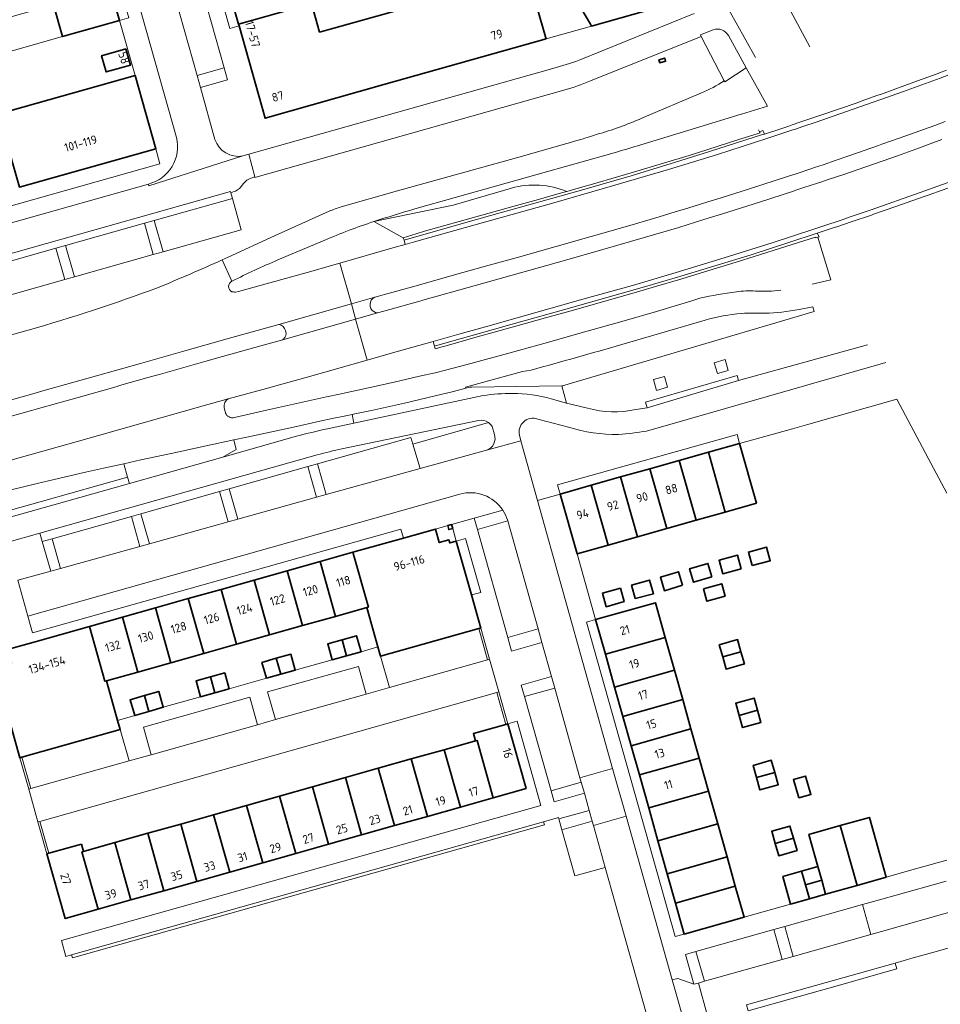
# Model space of a CAD drawing. Extents: x 150256 to 156914, y 461459 to 469481.
# Tile 397 of 656: x 156545 to 156690, y 463292 to 463447. Entities that reach past the tile are written whole.
import ezdxf
from ezdxf.enums import TextEntityAlignment as Align

# ---------------------------------------------------------------- set-up
doc = ezdxf.new("R2010")
doc.units = 0
doc.header["$LTSCALE"] = 0.75
for name, color, linetype, lineweight in [('B-RO-GR-BEPLANTING_CULTUUR_HEESTERS-GV', 251, 'CONTINUOUS', 18), ('B-RO-GR-GROENVOORZIENING-GV', 251, 'CONTINUOUS', 18), ('B-RO-GR-HAAG-GV', 251, 'CONTINUOUS', 13), ('B-RO-IE-TERREINAFSCHEIDING_KUNSTMATIG_HEKWERK-G', 251, 'IE-TERREINAFSCHEIDING-KUNSTMATIG', 18), ('B-RO-IE-TERREINAFSCHEIDING_KUNSTMATIG_MUUR-GV', 251, 'CONTINUOUS', 18), ('B-RO-OG-BEBOUWING-GV', 6, 'CONTINUOUS', 35), ('B-RO-OG-BEBOUWING-T18', 1, 'CONTINUOUS', 18), ('B-RO-OG-TERREIN_CULTUURSCHEIDING-GV', 251, 'CONTINUOUS', 18), ('B-RO-VH-VERHARDING_ASFALT-GV', 251, 'CONTINUOUS', 18), ('B-RO-VH-VERHARDING_BEDRIJFSVLOERPLAAT-GV', 251, 'CONTINUOUS', 18), ('B-RO-VH-VERHARDING_BETON-GV', 251, 'CONTINUOUS', 18), ('B-RO-VH-VERHARDING_BETONSTRAATSTEEN-GV', 251, 'CONTINUOUS', 18), ('B-RO-VH-VERHARDING_TEGEL-GV', 251, 'CONTINUOUS', 18)]:
    doc.layers.add(name, color=color, linetype=linetype, lineweight=lineweight)
doc.styles.add('NLCS-ISO-M200-T18', font='NLCS-ISO.ttf', dxfattribs={"height": 360})
doc.linetypes.add('IE-TERREINAFSCHEIDING-KUNSTMATIG', pattern='A,4,[82,NLCS.SHX,S=0.75,R=90,X=0,Y=0],4,-2', length=10)

msp = doc.modelspace()

# ---------------------------------------------------------------- linework, layer by layer
at = {"layer": 'B-RO-GR-BEPLANTING_CULTUUR_HEESTERS-GV'}
for points in [[(156665.818, 463304.065), (156664.104, 463303.566), (156665.427, 463298.853), (156667.129, 463299.332)], [(156651.458, 463294.929), (156652.224, 463295.137), (156653.18, 463295.406), (156651.811, 463300.12), (156650.144, 463299.651)]]:
    msp.add_lwpolyline(points, close=True, dxfattribs=at)
at = {"layer": 'B-RO-GR-GROENVOORZIENING-GV'}
for points in [[(156577.357, 463439.575), (156573.093, 463438.351), (156573.619, 463436.455), (156577.881, 463437.707)], [(156566.316, 463415.494), (156564.777, 463415.06), (156566.181, 463410.111), (156567.719, 463410.535)], [(156552.226, 463406.172), (156553.764, 463406.604), (156552.348, 463411.557), (156550.804, 463411.119)], [(156656.418, 463393.539), (156654.69, 463393.037), (156655.183, 463391.336), (156656.912, 463391.837)], [(156644.091, 463385.936), (156658.518, 463390.209), (156658.292, 463391.042), (156643.871, 463386.801)], [(156647.321, 463389.16), (156646.827, 463390.87), (156645.085, 463390.367), (156645.579, 463388.657)], [(156561.536, 463377.1), (156562.129, 463374.998), (156562.414, 463373.99), (156577.149, 463378.142), (156579.253, 463379.367), (156578.893, 463380.845), (156574.548, 463379.906), (156569.002, 463378.733), (156564.214, 463377.692)], [(156593.483, 463372.225), (156592.068, 463377.069), (156590.574, 463376.646), (156591.936, 463371.795)], [(156514.279, 463361.456), (156514.57, 463360.499), (156517.27, 463361.26), (156527.89, 463364.269), (156536.8, 463366.773), (156562.414, 463373.99), (156562.129, 463374.998), (156548.717, 463371.207), (156536.477, 463367.744), (156527.617, 463365.231), (156522.02, 463363.645), (156516.998, 463362.222)], [(156577.974, 463367.918), (156579.497, 463368.341), (156578.133, 463373.129), (156576.614, 463372.703)], [(156562.715, 463368.777), (156564.041, 463364.048), (156565.572, 463364.473), (156564.208, 463369.198)], [(156551.551, 463360.58), (156550.204, 463365.258), (156548.653, 463364.826), (156549.991, 463360.146)], [(156626.912, 463351.014), (156622.116, 463349.694), (156622.715, 463347.503), (156627.512, 463348.881)], [(156629.534, 463341.688), (156629.017, 463343.528), (156624.241, 463342.169), (156624.746, 463340.353)], [(156628.941, 463325.467), (156629.412, 463323.741), (156634.203, 463325.098), (156633.711, 463326.835)], [(156635.457, 463320.668), (156634.969, 463322.391), (156630.167, 463321.049), (156630.657, 463319.315)], [(156660.054, 463290.729), (156676.127, 463295.274), (156680.16, 463296.414), (156683.481, 463297.368), (156683.218, 463298.283), (156659.78, 463291.692)]]:
    msp.add_lwpolyline(points, close=True, dxfattribs=at)
for points in [[(156615.492, 463389.036), (156613.557, 463388.504), (156610.655, 463387.814), (156605.793, 463386.673), (156600.634, 463385.524), (156598.005, 463384.957), (156597.559, 463384.865), (156597.849, 463383.507), (156618.256, 463387.852)], [(156628.959, 463387.322), (156631.396, 463386.667), (156630.635, 463389.388), (156616.443, 463389.178)], [(156548.653, 463364.826), (156550.204, 463365.258), (156562.715, 463368.777), (156564.208, 463369.198), (156576.614, 463372.703), (156578.133, 463373.129), (156590.574, 463376.646), (156592.068, 463377.069), (156606.813, 463381.225), (156607.124, 463380.187), (156619.074, 463383.596)], [(156617.494, 463383.91), (156595.946, 463379.435)], [(156592.046, 463378.497), (156548.272, 463366.16), (156548.653, 463364.826)], [(156621.333, 463369.768), (156616.827, 463368.503), (156617.323, 463366.735), (156622.108, 463368.104), (156622.076, 463368.218)]]:
    msp.add_lwpolyline(points, dxfattribs=at)
for points in [[(156616.443, 463389.178, 0.0545619), (156615.492, 463389.036)], [(156618.256, 463387.852, -0.0417943), (156622.85, 463388.186)], [(156622.85, 463388.186, -0.0763057), (156628.959, 463387.322)], [(156619.074, 463383.596, 0.2125645), (156617.494, 463383.91)], [(156595.946, 463379.435, 0.0179), (156592.046, 463378.497)], [(156622.076, 463368.218, 0.0702598), (156621.333, 463369.768)]]:
    msp.add_lwpolyline(points, format="xyb", dxfattribs=at)
at = {"layer": 'B-RO-GR-HAAG-GV'}
for points in [[(156615.492, 463389.036), (156613.557, 463388.504), (156610.655, 463387.814), (156605.793, 463386.673), (156600.634, 463385.524), (156598.005, 463384.957), (156597.559, 463384.865), (156597.849, 463383.507), (156618.256, 463387.852)], [(156628.959, 463387.322), (156631.396, 463386.667), (156630.635, 463389.388), (156616.443, 463389.178)]]:
    msp.add_lwpolyline(points, dxfattribs=at)
for points in [[(156616.443, 463389.178, 0.0545619), (156615.492, 463389.036)], [(156618.256, 463387.852, -0.0417943), (156622.85, 463388.186)], [(156622.85, 463388.186, -0.0763057), (156628.959, 463387.322)]]:
    msp.add_lwpolyline(points, format="xyb", dxfattribs=at)
for points in [[(156561.536, 463377.1), (156562.129, 463374.998), (156562.414, 463373.99), (156577.149, 463378.142), (156579.253, 463379.367), (156578.893, 463380.845), (156574.548, 463379.906), (156569.002, 463378.733), (156564.214, 463377.692)], [(156562.129, 463374.998), (156548.717, 463371.207), (156536.477, 463367.744), (156527.617, 463365.231), (156522.02, 463363.645), (156516.998, 463362.222), (156514.279, 463361.456), (156514.57, 463360.499), (156517.27, 463361.26), (156527.89, 463364.269), (156536.8, 463366.773), (156562.414, 463373.99)], [(156659.78, 463291.692), (156660.054, 463290.729), (156676.127, 463295.274), (156680.16, 463296.414), (156683.481, 463297.368), (156683.218, 463298.283)]]:
    msp.add_lwpolyline(points, close=True, dxfattribs=at)
at = {"layer": 'B-RO-IE-TERREINAFSCHEIDING_KUNSTMATIG_HEKWERK-G'}
msp.add_lwpolyline([(156635.321, 463446.183), (156628.161, 463444.17)], dxfattribs=at)
at = {"layer": 'B-RO-IE-TERREINAFSCHEIDING_KUNSTMATIG_MUUR-GV'}
for points in [[(156605.749, 463412.357), (156615.511, 463415.192), (156620.898, 463416.71), (156629.217, 463419.026), (156634.51, 463420.509), (156637.886, 463421.475), (156641.033, 463422.403), (156648.409, 463424.646), (156653.943, 463426.376), (156662.323, 463429.038), (156662.625, 463429.137), (156662.378, 463429.679), (156661.835, 463429.492), (156661.929, 463429.314), (156661.603, 463429.209), (156658.73, 463428.304), (156656.967, 463427.749), (156655.144, 463427.167), (156650.738, 463425.768), (156646.712, 463424.55), (156641.954, 463423.121), (156639.436, 463422.374), (156635.473, 463421.212), (156633.973, 463420.784), (156632.674, 463420.419), (156631.451, 463420.076), (156630.809, 463419.896), (156628.762, 463419.321), (156626.938, 463418.827), (156624.658, 463418.185), (156622.93, 463417.698), (156620.878, 463417.129), (156617.05, 463416.052), (156614.451, 463415.327), (156612.167, 463414.683), (156608.981, 463413.783), (156607.651, 463413.405), (156605.629, 463412.772)], [(156670.959, 463413.484), (156666.456, 463412.009), (156660.515, 463410.062), (156649.955, 463406.834), (156647.133, 463405.992), (156644.031, 463405.123), (156630.893, 463401.371), (156622.804, 463399.112), (156617.257, 463397.544), (156613.278, 463396.419), (156610.556, 463395.652), (156610.672, 463395.234), (156611.179, 463395.366), (156611.78, 463395.537), (156612.377, 463395.707), (156617.299, 463397.101), (156619.977, 463397.859), (156623.778, 463398.92), (156628.082, 463400.121), (156631.565, 463401.093), (156642.041, 463404.066), (156645.444, 463405.054), (156649.07, 463406.133), (156652.329, 463407.112), (156655.207, 463407.997), (156657.455, 463408.689), (156661.853, 463410.079), (156665.174, 463411.129), (156670.666, 463412.864), (156670.739, 463412.751), (156671.021, 463412.84), (156671.245, 463412.933)], [(156617.546, 463351.078), (156618.937, 463346.144), (156619.245, 463346.231), (156617.854, 463351.164)], [(156620.71, 463341.076), (156620.402, 463340.989), (156621.823, 463335.955), (156622.131, 463336.041)], [(156546.836, 463325.82), (156545.442, 463330.764), (156545.134, 463330.677), (156546.528, 463325.733)], [(156547.982, 463320.561), (156549.403, 463315.524), (156549.711, 463315.61), (156548.29, 463320.648)]]:
    msp.add_lwpolyline(points, close=True, dxfattribs=at)
at = {"layer": 'B-RO-OG-BEBOUWING-GV'}
for points in [[(156579.711, 463446.2), (156583.827, 463431.638), (156602.576, 463436.946), (156628.161, 463444.17), (156628.07, 463444.487), (156625.33, 463454.039), (156625.239, 463454.356), (156625.209, 463454.46), (156610.52, 463450.319), (156592.408, 463445.224), (156591.135, 463449.727), (156591.029, 463450.101), (156588.521, 463449.38), (156588.623, 463449.017), (156579.632, 463446.478)], [(156587.162, 463454.218), (156578.164, 463451.675), (156579.632, 463446.478), (156588.623, 463449.017), (156588.521, 463449.38), (156587.434, 463453.251)], [(156550.396, 463449.674), (156550.44, 463449.52), (156551.853, 463444.516), (156560.855, 463447.059), (156559.398, 463452.217)], [(156561.839, 463442.562), (156558.032, 463441.492), (156558.752, 463438.931), (156562.559, 463440.002)], [(156645.953, 463440.865), (156646.086, 463440.376), (156647.022, 463440.63), (156646.888, 463441.119)], [(156541.804, 463432.319), (156542.306, 463430.54), (156542.62, 463429.424), (156545.064, 463420.76), (156566.556, 463426.822), (156563.295, 463438.381)], [(156656.438, 463369.477), (156661.354, 463370.862), (156658.695, 463380.297), (156653.779, 463378.911)], [(156656.438, 463369.477), (156653.779, 463378.911), (156649.159, 463377.609), (156651.818, 463368.174)], [(156649.159, 463377.609), (156644.539, 463376.306), (156647.198, 463366.872), (156651.818, 463368.174)], [(156639.919, 463375.004), (156642.578, 463365.57), (156647.198, 463366.872), (156644.539, 463376.306)], [(156630.383, 463372.316), (156633.042, 463362.882), (156637.958, 463364.267), (156635.299, 463373.702)], [(156642.578, 463365.57), (156639.919, 463375.004), (156635.299, 463373.702), (156637.958, 463364.267)], [(156613.25, 463367.498), (156612.63, 463367.323), (156612.803, 463366.707), (156613.424, 463366.882)], [(156597.692, 463363.121), (156600.126, 463354.47), (156599.882, 463354.402), (156601.627, 463348.186), (156602.037, 463346.724), (156617.546, 463351.078), (156617.854, 463351.164), (156616.382, 463356.386), (156613.987, 463364.885), (156612.957, 463364.595), (156612.82, 463365.081), (156611.309, 463364.655), (156610.709, 463366.782), (156605.644, 463365.358)], [(156597.692, 463363.121), (156592.494, 463361.659), (156594.928, 463353.006), (156599.882, 463354.402), (156600.126, 463354.47)], [(156658.942, 463360.514), (156658.358, 463362.666), (156655.452, 463361.876), (156656.036, 463359.724)], [(156660.677, 463361.009), (156663.543, 463361.786), (156662.96, 463363.939), (156660.093, 463363.162)], [(156587.295, 463360.196), (156589.73, 463351.542), (156594.928, 463353.006), (156592.494, 463361.659)], [(156654.319, 463359.232), (156653.698, 463361.373), (156650.803, 463360.533), (156651.425, 463358.392)], [(156589.73, 463351.542), (156587.295, 463360.196), (156582.097, 463358.734), (156584.532, 463350.078)], [(156649.711, 463357.908), (156649.076, 463360.045), (156646.192, 463359.189), (156646.827, 463357.051)], [(156584.532, 463350.078), (156582.097, 463358.734), (156576.899, 463357.272), (156579.335, 463348.614)], [(156642.235, 463355.804), (156645.085, 463356.578), (156644.501, 463358.73), (156641.651, 463357.956)], [(156652.976, 463357.335), (156653.518, 463355.402), (156656.414, 463356.213), (156655.873, 463358.146)], [(156576.899, 463357.272), (156571.701, 463355.809), (156574.137, 463347.15), (156579.335, 463348.614)], [(156639.897, 463357.479), (156637.058, 463356.677), (156637.664, 463354.531), (156640.503, 463355.333)], [(156571.701, 463355.809), (156566.503, 463354.347), (156568.939, 463345.686), (156574.137, 463347.15)], [(156635.972, 463352.511), (156637.515, 463347.032), (156646.947, 463349.689), (156645.403, 463355.168)], [(156566.503, 463354.347), (156561.304, 463352.884), (156563.741, 463344.222), (156568.939, 463345.686)], [(156558.787, 463342.827), (156563.741, 463344.222), (156561.304, 463352.884), (156556.106, 463351.422), (156558.544, 463342.758)], [(156558.787, 463342.827), (156558.544, 463342.758), (156556.106, 463351.422), (156547.524, 463349.008), (156543.151, 463347.777), (156543.783, 463345.58), (156542.199, 463345.139), (156542.223, 463345.053), (156541.165, 463344.754), (156544.5, 463332.925), (156545.134, 463330.677), (156545.442, 463330.764), (156560.957, 463335.15), (156560.557, 463336.566)], [(156596.687, 463346.792), (156595.977, 463349.308), (156593.709, 463348.668), (156594.419, 463346.151)], [(156595.977, 463349.308), (156596.687, 463346.792), (156598.955, 463347.432), (156598.245, 463349.948)], [(156648.411, 463344.491), (156646.947, 463349.689), (156637.515, 463347.032), (156638.979, 463341.834)], [(156658.916, 463347.412), (156658.378, 463349.331), (156655.489, 463348.521), (156656.027, 463346.602)], [(156656.027, 463346.602), (156656.565, 463344.684), (156659.453, 463345.493), (156658.916, 463347.412)], [(156584.021, 463343.231), (156586.295, 463343.866), (156585.592, 463346.385), (156583.318, 463345.75)], [(156586.295, 463343.866), (156588.57, 463344.502), (156587.866, 463347.02), (156585.592, 463346.385)], [(156578.17, 463341.573), (156577.461, 463344.09), (156575.192, 463343.45), (156575.901, 463340.933)], [(156648.411, 463344.491), (156638.979, 463341.834), (156640.281, 463337.214), (156649.713, 463339.871)], [(156573.632, 463340.294), (156575.901, 463340.933), (156575.192, 463343.45), (156572.923, 463342.811)], [(156565.5, 463337.998), (156567.756, 463338.651), (156567.029, 463341.163), (156564.772, 463340.509)], [(156564.772, 463340.509), (156562.516, 463339.856), (156563.244, 463337.344), (156565.5, 463337.998)], [(156640.281, 463337.214), (156641.582, 463332.594), (156651.014, 463335.251), (156649.713, 463339.871)], [(156658.623, 463337.369), (156661.513, 463338.177), (156660.974, 463340.106), (156658.085, 463339.298)], [(156658.623, 463337.369), (156659.162, 463335.441), (156662.052, 463336.248), (156661.513, 463338.177)], [(156621.823, 463335.955), (156616.698, 463334.509), (156617.023, 463333.357), (156617.275, 463333.428), (156619.829, 463324.373), (156625.011, 463325.834), (156622.131, 463336.041)], [(156641.582, 463332.594), (156642.884, 463327.974), (156652.316, 463330.631), (156651.014, 463335.251)], [(156614.632, 463322.906), (156619.829, 463324.373), (156617.275, 463333.428), (156617.023, 463333.357), (156612.078, 463331.962)], [(156609.435, 463321.44), (156614.632, 463322.906), (156612.078, 463331.962), (156606.88, 463330.496)], [(156601.683, 463329.03), (156604.238, 463319.974), (156609.435, 463321.44), (156606.88, 463330.496)], [(156642.884, 463327.974), (156644.348, 463322.776), (156653.78, 463325.433), (156652.316, 463330.631)], [(156664.248, 463328.364), (156663.702, 463330.3), (156660.815, 463329.486), (156661.36, 463327.55)], [(156604.238, 463319.974), (156601.683, 463329.03), (156596.486, 463327.563), (156599.041, 463318.508)], [(156593.844, 463317.042), (156599.041, 463318.508), (156596.486, 463327.563), (156591.289, 463326.097)], [(156664.248, 463328.364), (156661.36, 463327.55), (156661.906, 463325.614), (156664.793, 463326.428)], [(156668.021, 463324.353), (156669.946, 463324.904), (156669.118, 463327.792), (156667.194, 463327.24)], [(156591.289, 463326.097), (156586.092, 463324.631), (156588.647, 463315.575), (156593.844, 463317.042)], [(156645.813, 463317.578), (156655.244, 463320.235), (156653.78, 463325.433), (156644.348, 463322.776)], [(156586.092, 463324.631), (156580.895, 463323.165), (156583.45, 463314.109), (156588.647, 463315.575)], [(156580.895, 463323.165), (156575.698, 463321.699), (156578.253, 463312.643), (156583.45, 463314.109)], [(156578.253, 463312.643), (156575.698, 463321.699), (156570.501, 463320.232), (156573.055, 463311.177)], [(156681.842, 463311.842), (156679.188, 463321.274), (156674.567, 463319.975), (156677.221, 463310.542)], [(156570.501, 463320.232), (156565.304, 463318.766), (156567.858, 463309.711), (156573.055, 463311.177)], [(156647.277, 463312.381), (156656.709, 463315.038), (156655.244, 463320.235), (156645.813, 463317.578)], [(156667.204, 463317.991), (156666.647, 463319.913), (156663.765, 463319.077), (156664.323, 463317.155)], [(156671.038, 463313.507), (156671.646, 463311.344), (156672.265, 463309.147), (156677.221, 463310.542), (156674.567, 463319.975), (156669.61, 463318.58)], [(156567.858, 463309.711), (156565.304, 463318.766), (156560.107, 463317.3), (156562.661, 463308.244)], [(156664.323, 463317.155), (156664.881, 463315.233), (156667.762, 463316.069), (156667.204, 463317.991)], [(156554.858, 463317.062), (156549.711, 463315.61), (156549.403, 463315.524), (156552.283, 463305.316), (156557.464, 463306.778), (156554.909, 463315.834), (156555.183, 463315.911)], [(156560.107, 463317.3), (156555.183, 463315.911), (156554.909, 463315.834), (156557.464, 463306.778), (156562.661, 463308.244)], [(156656.709, 463315.038), (156647.277, 463312.381), (156648.578, 463307.76), (156658.01, 463310.418)], [(156671.646, 463311.344), (156671.038, 463313.507), (156668.472, 463312.785), (156669.086, 463310.623)], [(156666.751, 463307.592), (156669.709, 463308.426), (156669.086, 463310.623), (156668.472, 463312.785), (156665.525, 463311.956)], [(156671.646, 463311.344), (156669.086, 463310.623), (156669.709, 463308.426), (156672.265, 463309.147)], [(156648.578, 463307.76), (156649.959, 463302.859), (156659.391, 463305.516), (156658.01, 463310.418)]]:
    msp.add_lwpolyline(points, close=True, dxfattribs=at)
msp.add_lwpolyline([(156631.802, 463452.233), (156635.15, 463446.477), (156635.321, 463446.183), (156646.3, 463449.276)], dxfattribs=at)
at = {"layer": 'B-RO-OG-TERREIN_CULTUURSCHEIDING-GV'}
for points in [[(156656.258, 463437.52), (156652.626, 463444.504), (156635.172, 463437.515)], [(156630.979, 463436.038), (156582.199, 463422.296), (156582.178, 463422.378), (156581.598, 463422.194)], [(156643.267, 463431.624), (156652.689, 463435.64)], [(156659.008, 463432.29), (156658.924, 463432.264), (156651.76, 463430.067), (156643.132, 463427.44)], [(156631.451, 463420.076), (156632.674, 463420.419), (156633.973, 463420.784), (156635.473, 463421.212), (156639.436, 463422.374), (156641.954, 463423.121), (156646.712, 463424.55), (156650.738, 463425.768), (156655.144, 463427.167), (156656.967, 463427.749), (156658.73, 463428.304), (156661.603, 463429.209), (156661.929, 463429.314), (156661.835, 463429.492), (156661.682, 463429.782)], [(156595.808, 463417.624), (156604.707, 463420.145), (156623.5, 463425.396), (156631.423, 463427.65)], [(156639.278, 463426.284), (156607.451, 463417.303)], [(156580.439, 463421.327), (156580.023, 463420.85)], [(156600.96, 463415.309), (156613.48, 463417.888), (156622.701, 463420.592)], [(156622.701, 463420.592), (156613.48, 463417.888), (156600.96, 463415.309), (156605.629, 463412.772)], [(156578.761, 463419.996), (156578.404, 463419.87), (156578.664, 463418.954), (156580.065, 463414.018), (156567.719, 463410.535), (156566.181, 463410.111), (156553.764, 463406.604), (156552.226, 463406.172), (156539.75, 463402.656)], [(156605.629, 463412.772), (156607.651, 463413.405), (156608.981, 463413.783), (156612.167, 463414.683), (156614.451, 463415.327), (156617.05, 463416.052), (156620.878, 463417.129), (156622.93, 463417.698), (156624.658, 463418.185), (156626.938, 463418.827), (156628.762, 463419.321), (156630.809, 463419.896), (156631.451, 463420.076)], [(156577.071, 463409.266), (156577.993, 463409.681), (156585.285, 463413.064), (156593.908, 463416.953)], [(156670.158, 463405.413), (156673.116, 463406.117), (156671.127, 463412.501), (156671.021, 463412.84), (156670.739, 463412.751), (156670.666, 463412.864), (156665.174, 463411.129), (156661.853, 463410.079), (156657.455, 463408.689), (156655.207, 463407.997), (156652.329, 463407.112), (156649.07, 463406.133), (156645.444, 463405.054), (156642.041, 463404.066), (156631.565, 463401.093), (156628.082, 463400.121), (156623.778, 463398.92), (156619.977, 463397.859), (156617.299, 463397.101), (156612.377, 463395.707), (156611.78, 463395.537), (156611.179, 463395.366), (156610.672, 463395.234), (156610.556, 463395.652), (156610.349, 463396.393), (156603.947, 463394.588), (156599.944, 463393.453), (156590.095, 463390.659), (156586.068, 463389.529), (156583.446, 463388.832), (156578.011, 463387.336)], [(156578.976, 463384.39), (156584.024, 463385.537), (156588.774, 463386.587), (156593.5, 463387.631), (156595.574, 463388.089), (156600.139, 463389.1), (156604.171, 463389.993), (156608.183, 463390.892), (156610.675, 463391.467), (156612.28, 463391.866), (156616.275, 463392.92), (156622.283, 463394.555), (156628.368, 463396.243), (156633.318, 463397.626), (156640.5, 463399.672), (156645.593, 463401.15), (156648.918, 463402.139), (156651.15, 463402.815), (156652.439, 463403.206)], [(156585.967, 463399.093), (156578.19, 463396.911), (156570.792, 463394.8), (156564.148, 463392.93), (156553.288, 463389.872), (156549.139, 463388.693), (156547.548, 463388.242), (156536.475, 463385.109), (156530.217, 463383.342), (156517.483, 463379.752), (156515.079, 463379.074), (156500.071, 463374.857), (156496.51, 463373.852), (156485.019, 463370.609), (156469.942, 463366.376), (156458.432, 463363.151), (156453.598, 463361.799), (156447.968, 463360.22), (156443.542, 463358.982), (156441.51, 463358.413), (156434.952, 463356.581), (156383.549, 463342.201)], [(156528.892, 463393.277), (156546.46, 463398.19)], [(156587.144, 463397.67), (156587.052, 463398.103)], [(156541.495, 463383.967), (156549.032, 463386.101), (156554.309, 463387.575), (156560.453, 463389.308), (156560.872, 463389.426), (156565.535, 463390.749), (156567.314, 463391.253), (156574.336, 463393.238), (156577.109, 463394.012), (156584.108, 463395.964), (156586.407, 463396.602)], [(156577.356, 463385.947), (156577.571, 463385.095)]]:
    msp.add_lwpolyline(points, dxfattribs=at)
for points in [[(156645.953, 463440.865), (156646.888, 463441.119), (156647.022, 463440.63), (156646.086, 463440.376)], [(156562.129, 463374.998), (156561.536, 463377.1), (156558.316, 463376.388), (156555.489, 463375.751), (156550.551, 463374.613), (156547.851, 463373.981), (156542.032, 463372.563), (156537.498, 463371.436), (156529.723, 463369.462), (156524.43, 463368.1), (156519.091, 463366.696), (156514.054, 463365.329), (156513.174, 463365.083), (156514.279, 463361.456), (156516.998, 463362.222), (156522.02, 463363.645), (156527.617, 463365.231), (156536.477, 463367.744), (156548.717, 463371.207)]]:
    msp.add_lwpolyline(points, close=True, dxfattribs=at)
for points in [[(156635.172, 463437.515, -0.0231959), (156630.979, 463436.038)], [(156652.689, 463435.64, 0.0424657), (156656.258, 463437.52)], [(156639.727, 463430.22, 0.0164807), (156643.267, 463431.624)], [(156636.219, 463429.088, 0.0159576), (156639.727, 463430.22)], [(156631.423, 463427.65, 0.0108658), (156636.219, 463429.088)], [(156643.132, 463427.44, -0.0036184), (156639.278, 463426.284)], [(156581.598, 463422.194, 0.1222873), (156580.439, 463421.327)], [(156580.023, 463420.85, -0.16745), (156578.761, 463419.996)], [(156622.701, 463420.592, -0.1648065), (156631.451, 463420.076)], [(156631.451, 463420.076, 0.1648065), (156622.701, 463420.592)], [(156593.908, 463416.953, -0.0164897), (156595.808, 463417.624)], [(156607.451, 463417.303, 0.0104808), (156600.96, 463415.309)], [(156566.856, 463404.875, 0.0075344), (156577.071, 463409.266)], [(156546.46, 463398.19, 0.0191682), (156566.856, 463404.875)], [(156652.439, 463403.206, -0.0291219), (156658.214, 463404.236)], [(156658.214, 463404.236, -0.0526146), (156661.198, 463404.349)], [(156661.198, 463404.349, 0.0487125), (156665.222, 463404.503)], [(156587.052, 463398.103, 0.3079462), (156585.967, 463399.093)], [(156586.407, 463396.602, 0.341814), (156587.144, 463397.67)], [(156578.011, 463387.336, 0.3276958), (156577.356, 463385.947)], [(156577.571, 463385.095, 0.3792315), (156578.976, 463384.39)]]:
    msp.add_lwpolyline(points, format="xyb", dxfattribs=at)
at = {"layer": 'B-RO-VH-VERHARDING_ASFALT-GV'}
for points in [[(156661.192, 463441.206), (156658.159, 463446.669), (156656.367, 463449.86), (156624.126, 463510.691)], [(156669.763, 463442.916), (156666.319, 463449.346), (156664.647, 463452.466), (156663.566, 463454.505), (156650.893, 463478.174), (156647.841, 463476.539), (156648.187, 463475.891), (156659.073, 463455.483), (156659.933, 463453.871)], [(156651.522, 463448.138), (156633.389, 463440.782)], [(156635.172, 463437.515), (156652.626, 463444.504), (156652.516, 463444.782), (156654.542, 463445.586)], [(156629.199, 463439.475), (156581.237, 463425.935), (156582.178, 463422.378), (156582.199, 463422.296), (156630.979, 463436.038)], [(156691.34, 463439.193), (156690.253, 463438.787), (156690.015, 463438.698), (156686.784, 463437.516), (156684.776, 463436.782), (156680.911, 463435.397), (156680.522, 463435.257), (156677.893, 463434.315), (156677.221, 463434.074), (156671.515, 463432.12), (156668.024, 463430.929), (156666.978, 463430.573), (156666.471, 463430.4), (156665.03, 463429.927), (156662.625, 463429.137), (156662.323, 463429.038), (156653.943, 463426.376), (156648.409, 463424.646), (156641.033, 463422.403), (156637.886, 463421.475), (156634.51, 463420.509), (156629.217, 463419.026), (156620.898, 463416.71), (156615.511, 463415.192), (156605.749, 463412.357), (156605.938, 463411.691), (156607.382, 463412.098), (156612.445, 463413.526), (156618.095, 463415.112), (156629.005, 463418.167), (156637.385, 463420.571), (156647.47, 463423.544), (156655.212, 463425.923), (156662.995, 463428.45), (156667.086, 463429.778), (156667.349, 463429.866), (156668.647, 463430.3), (156670.796, 463431.019), (156674.521, 463432.301), (156680.822, 463434.512), (156684.537, 463435.826), (156690.339, 463437.975), (156691.721, 463438.487)], [(156643.132, 463427.44), (156651.76, 463430.067), (156658.924, 463432.264), (156659.008, 463432.29), (156663.102, 463433.553), (156659.751, 463439.583), (156656.368, 463437.353), (156656.258, 463437.52)], [(156691.721, 463438.487), (156690.339, 463437.975), (156684.537, 463435.826), (156680.822, 463434.512), (156674.521, 463432.301), (156670.796, 463431.019), (156668.647, 463430.3), (156667.349, 463429.866), (156667.086, 463429.778), (156662.995, 463428.45), (156655.212, 463425.923), (156647.47, 463423.544), (156637.385, 463420.571), (156629.005, 463418.167), (156618.095, 463415.112), (156612.445, 463413.526), (156607.382, 463412.098), (156605.938, 463411.691), (156603.958, 463411.148), (156595.622, 463408.755), (156597.432, 463402.342), (156597.436, 463402.329), (156601.157, 463403.379)], [(156652.689, 463435.64), (156643.267, 463431.624)], [(156601.157, 463403.379), (156603.813, 463404.11), (156608.034, 463405.299), (156611.489, 463406.273), (156615.011, 463407.257), (156619.192, 463408.426), (156623.791, 463409.717), (156635.252, 463412.955), (156641.397, 463414.713), (156646.023, 463416.086), (156648.507, 463416.832), (156650.526, 463417.443), (156653.674, 463418.412), (156655.802, 463419.075), (156660.232, 463420.476), (156666.238, 463422.418), (156667.778, 463422.916), (156669.953, 463423.643), (156670.516, 463423.834), (156671.887, 463424.299), (156673.91, 463424.992), (156676.081, 463425.735), (156678.346, 463426.523), (156680.618, 463427.325), (156681.151, 463427.513), (156685.106, 463428.918), (156685.503, 463429.059), (156689.481, 463430.498), (156691.144, 463431.111)], [(156601.582, 463400.929), (156602.562, 463401.18), (156608.583, 463402.877), (156608.726, 463402.917), (156614.529, 463404.553), (156625.414, 463407.611), (156630.119, 463408.933), (156634.753, 463410.251), (156643.828, 463412.831), (156649.091, 463414.402), (156653.065, 463415.624), (156655.979, 463416.54), (156661.859, 463418.404), (156667.177, 463420.13), (156667.406, 463420.206), (156668.966, 463420.726), (156671.681, 463421.616), (156672.651, 463421.934), (156675.147, 463422.77), (156677.257, 463423.476), (156681.326, 463424.91), (156683.592, 463425.708), (156685.942, 463426.559), (156686.489, 463426.757), (156690.617, 463428.252)], [(156690.617, 463428.252), (156686.489, 463426.757), (156685.942, 463426.559), (156683.592, 463425.708), (156681.326, 463424.91), (156677.257, 463423.476), (156675.147, 463422.77), (156672.651, 463421.934), (156671.681, 463421.616), (156668.966, 463420.726), (156667.406, 463420.206), (156667.177, 463420.13), (156661.859, 463418.404), (156655.979, 463416.54), (156653.065, 463415.624), (156649.091, 463414.402), (156643.828, 463412.831), (156634.753, 463410.251), (156630.119, 463408.933), (156625.414, 463407.611), (156614.529, 463404.553), (156608.726, 463402.917), (156608.583, 463402.877), (156602.562, 463401.18), (156601.582, 463400.929)], [(156631.423, 463427.65), (156623.5, 463425.396), (156604.707, 463420.145), (156595.808, 463417.624)], [(156581.598, 463422.194), (156582.178, 463422.378), (156581.237, 463425.935), (156580.334, 463425.68), (156565.498, 463420.936), (156565.4, 463421.244), (156538.322, 463413.617), (156539.603, 463409.133), (156578.35, 463420.061), (156578.404, 463419.87), (156578.761, 463419.996)], [(156607.451, 463417.303), (156639.278, 463426.284)], [(156670.516, 463423.834), (156669.953, 463423.643), (156667.778, 463422.916), (156666.238, 463422.418), (156660.232, 463420.476), (156655.802, 463419.075), (156653.674, 463418.412), (156650.526, 463417.443), (156648.507, 463416.832), (156646.023, 463416.086), (156641.397, 463414.713), (156635.252, 463412.955), (156623.791, 463409.717), (156619.192, 463408.426), (156615.011, 463407.257), (156611.489, 463406.273), (156608.034, 463405.299), (156603.813, 463404.11), (156601.157, 463403.379)], [(156601.582, 463400.929), (156598.111, 463399.939), (156599.944, 463393.453), (156603.947, 463394.588), (156610.349, 463396.393), (156614.378, 463397.529), (156618.594, 463398.718), (156633.972, 463403.049), (156641.773, 463405.253), (156648.682, 463407.257), (156656.252, 463409.579), (156663.838, 463411.972), (156670.591, 463414.18), (156671.838, 463414.588), (156674.868, 463415.615), (156676.168, 463416.056), (156679.46, 463417.178), (156687.199, 463419.887), (156695.529, 463422.92)], [(156695.529, 463422.92), (156687.199, 463419.887), (156679.46, 463417.178), (156676.168, 463416.056), (156674.868, 463415.615), (156671.838, 463414.588), (156670.591, 463414.18), (156663.838, 463411.972), (156656.252, 463409.579), (156648.682, 463407.257), (156641.773, 463405.253), (156633.972, 463403.049), (156618.594, 463398.718), (156614.378, 463397.529), (156610.349, 463396.393), (156610.556, 463395.652), (156613.278, 463396.419), (156617.257, 463397.544), (156622.804, 463399.112), (156630.893, 463401.371), (156644.031, 463405.123), (156647.133, 463405.992), (156649.955, 463406.834), (156660.515, 463410.062), (156666.456, 463412.009), (156670.959, 463413.484), (156673.316, 463414.256), (156674.201, 463414.546), (156675.248, 463414.902), (156676.285, 463415.255), (156679.486, 463416.343), (156679.839, 463416.466), (156683.34, 463417.689), (156685.861, 463418.569), (156687.987, 463419.312), (156688.61, 463419.538), (156694.76, 463421.765)], [(156580.023, 463420.85), (156580.439, 463421.327)], [(156593.908, 463416.953), (156585.285, 463413.064), (156577.993, 463409.681), (156577.071, 463409.266), (156578.559, 463405.905)], [(156605.749, 463412.357), (156605.629, 463412.772), (156600.96, 463415.309)], [(156579.149, 463404.154), (156579.619, 463404.289), (156591.404, 463407.562), (156593.55, 463408.16), (156595.622, 463408.755), (156603.958, 463411.148), (156605.938, 463411.691), (156605.749, 463412.357)], [(156593.244, 463412.385), (156585.852, 463409.276)], [(156585.852, 463409.276), (156593.244, 463412.385)], [(156578.559, 463405.905), (156577.071, 463409.266)], [(156536.475, 463385.109), (156547.548, 463388.242), (156549.139, 463388.693), (156553.288, 463389.872), (156564.148, 463392.93), (156570.792, 463394.8), (156578.19, 463396.911), (156585.967, 463399.093), (156597.436, 463402.329), (156597.432, 463402.342), (156595.622, 463408.755), (156593.55, 463408.16), (156591.404, 463407.562), (156579.619, 463404.289), (156579.149, 463404.154)], [(156652.439, 463403.206), (156651.15, 463402.815), (156648.918, 463402.139), (156645.593, 463401.15), (156640.5, 463399.672), (156633.318, 463397.626), (156628.368, 463396.243), (156622.283, 463394.555), (156616.275, 463392.92), (156612.28, 463391.866), (156610.675, 463391.467), (156608.183, 463390.892), (156604.171, 463389.993), (156600.139, 463389.1), (156595.574, 463388.089), (156593.5, 463387.631), (156588.774, 463386.587), (156584.024, 463385.537), (156578.976, 463384.39)], [(156600.392, 463402.203), (156600.418, 463401.919), (156600.529, 463401.572)], [(156534.67, 463375.13), (156554.39, 463380.65), (156574.07, 463386.24), (156575.382, 463386.611), (156578.011, 463387.336), (156583.446, 463388.832), (156586.068, 463389.529), (156590.095, 463390.659), (156599.944, 463393.453), (156598.111, 463399.939), (156586.407, 463396.602), (156584.108, 463395.964), (156577.109, 463394.012), (156574.336, 463393.238), (156567.314, 463391.253), (156565.535, 463390.749), (156560.872, 463389.426), (156560.453, 463389.308), (156554.309, 463387.575), (156549.032, 463386.101), (156541.495, 463383.967)], [(156640.128, 463395.906), (156653.257, 463399.779)], [(156546.46, 463398.19), (156528.892, 463393.277), (156509.185, 463387.756), (156489.476, 463382.241), (156470.711, 463376.999), (156452.439, 463371.827), (156433.22, 463366.442), (156413.488, 463360.91), (156411.064, 463360.229), (156399.927, 463357.189), (156394.351, 463355.658), (156391.245, 463354.829)], [(156678.902, 463395.879), (156658.518, 463390.209), (156644.091, 463385.936), (156642.317, 463385.671)], [(156644.015, 463382.255), (156681.786, 463393.079)], [(156542.032, 463372.563), (156547.851, 463373.981), (156550.551, 463374.613), (156555.489, 463375.751), (156558.316, 463376.388), (156561.536, 463377.1), (156564.214, 463377.692), (156569.002, 463378.733), (156574.548, 463379.906), (156578.893, 463380.845), (156580.931, 463381.285), (156588.327, 463382.883), (156592.457, 463383.794), (156594.406, 463384.213), (156596.547, 463384.656), (156597.559, 463384.865), (156598.005, 463384.957), (156600.634, 463385.524), (156605.793, 463386.673), (156610.655, 463387.814), (156613.557, 463388.504), (156615.492, 463389.036), (156615.456, 463389.198), (156624.415, 463391.649), (156625.784, 463391.875)], [(156618.256, 463387.852), (156597.849, 463383.507), (156593.654, 463382.613)], [(156578.011, 463387.336), (156575.382, 463386.611), (156574.07, 463386.24), (156554.39, 463380.65), (156534.67, 463375.13)], [(156577.571, 463385.095), (156577.356, 463385.947)], [(156634.679, 463385.889), (156631.396, 463386.667), (156628.959, 463387.322)], [(156595.946, 463379.435), (156617.494, 463383.91)], [(156619.655, 463382.956), (156620.006, 463381.712)], [(156626.849, 463384.145), (156631.692, 463382.853)], [(156588.787, 463381.422), (156577.149, 463378.142), (156562.414, 463373.99), (156536.8, 463366.773), (156537.805, 463363.209), (156548.272, 463366.16), (156592.046, 463378.497)], [(156618.767, 463379.252), (156624.168, 463380.735), (156623.942, 463381.581)]]:
    msp.add_lwpolyline(points, dxfattribs=at)
for points in [[(156654.542, 463445.586, -0.3674758), (156656.929, 463444.681)], [(156633.389, 463440.782, -0.0183758), (156629.199, 463439.475)], [(156630.979, 463436.038, 0.0231959), (156635.172, 463437.515)], [(156656.258, 463437.52, -0.0424657), (156652.689, 463435.64)], [(156643.267, 463431.624, -0.0164807), (156639.727, 463430.22)], [(156639.727, 463430.22, -0.0159576), (156636.219, 463429.088)], [(156636.219, 463429.088, -0.0108658), (156631.423, 463427.65)], [(156639.278, 463426.284, 0.0036184), (156643.132, 463427.44)], [(156580.439, 463421.327, -0.1222873), (156581.598, 463422.194)], [(156578.761, 463419.996, 0.16745), (156580.023, 463420.85)], [(156595.808, 463417.624, 0.0164897), (156593.908, 463416.953)], [(156600.96, 463415.309, -0.0104808), (156607.451, 463417.303)], [(156600.96, 463415.309, 0.0233191), (156593.244, 463412.385)], [(156593.244, 463412.385, -0.0233191), (156600.96, 463415.309)], [(156577.071, 463409.266, -0.0075344), (156566.856, 463404.875)], [(156585.852, 463409.276, 0.0119703), (156578.559, 463405.905)], [(156578.559, 463405.905, -0.0119703), (156585.852, 463409.276)], [(156566.856, 463404.875, -0.0191682), (156546.46, 463398.19)], [(156578.559, 463405.905, 0.5889341), (156578.553, 463404.224)], [(156578.553, 463404.224, -0.5889341), (156578.559, 463405.905)], [(156578.553, 463404.224, -0.1004679), (156579.149, 463404.154)], [(156579.149, 463404.154, 0.1004679), (156578.553, 463404.224)], [(156601.157, 463403.379, 0.3343195), (156600.392, 463402.203)], [(156658.214, 463404.236, 0.0291219), (156652.439, 463403.206)], [(156661.198, 463404.349, 0.0526146), (156658.214, 463404.236)], [(156665.222, 463404.503, -0.0487125), (156661.198, 463404.349)], [(156600.529, 463401.572, 0.2724479), (156601.582, 463400.929)], [(156662.662, 463400.86, 0.0410149), (156668.077, 463401.448)], [(156653.257, 463399.779, -0.0395279), (156658.998, 463400.826)], [(156658.998, 463400.826, -0.0158283), (156662.662, 463400.86)], [(156625.784, 463391.875, 0.002443), (156640.128, 463395.906)], [(156622.85, 463388.186, 0.0417943), (156618.256, 463387.852)], [(156628.959, 463387.322, 0.0763057), (156622.85, 463388.186)], [(156577.356, 463385.947, -0.3276958), (156578.011, 463387.336)], [(156578.976, 463384.39, -0.3792315), (156577.571, 463385.095)], [(156642.317, 463385.671, -0.1311839), (156634.679, 463385.889)], [(156617.494, 463383.91, -0.2125645), (156619.074, 463383.596)], [(156619.074, 463383.596, -0.1105839), (156619.655, 463382.956)], [(156623.942, 463381.581, -0.5923941), (156626.849, 463384.145)], [(156631.692, 463382.853, 0.0729109), (156639.59, 463381.687)], [(156593.654, 463382.613, 0.0116665), (156588.787, 463381.422)], [(156620.006, 463381.712, -0.4231203), (156618.767, 463379.252)], [(156639.59, 463381.687, 0.0171536), (156644.015, 463382.255)], [(156592.046, 463378.497, -0.0179), (156595.946, 463379.435)]]:
    msp.add_lwpolyline(points, format="xyb", dxfattribs=at)
at = {"layer": 'B-RO-VH-VERHARDING_BEDRIJFSVLOERPLAAT-GV'}
msp.add_lwpolyline([(156553.278, 463299.57), (156553.414, 463299.089), (156627.894, 463320.114), (156627.758, 463320.595)], close=True, dxfattribs=at)
at = {"layer": 'B-RO-VH-VERHARDING_BETON-GV'}
for points in [[(156616.443, 463389.178), (156630.635, 463389.388), (156630.735, 463389.39), (156670.473, 463401.13), (156670.254, 463401.857), (156668.077, 463401.448)], [(156653.257, 463399.779), (156640.128, 463395.906)], [(156625.784, 463391.875), (156624.415, 463391.649), (156615.456, 463389.198), (156615.492, 463389.036)]]:
    msp.add_lwpolyline(points, dxfattribs=at)
for points in [[(156668.077, 463401.448, -0.0410149), (156662.662, 463400.86)], [(156658.998, 463400.826, 0.0395279), (156653.257, 463399.779)], [(156662.662, 463400.86, 0.0158283), (156658.998, 463400.826)], [(156640.128, 463395.906, -0.002443), (156625.784, 463391.875)], [(156615.492, 463389.036, -0.0545619), (156616.443, 463389.178)]]:
    msp.add_lwpolyline(points, format="xyb", dxfattribs=at)
at = {"layer": 'B-RO-VH-VERHARDING_BETONSTRAATSTEEN-GV'}
for points in [[(156569.824, 463428.583), (156560.372, 463462.172), (156559.417, 463465.603), (156550.183, 463498.217), (156549.694, 463499.984)], [(156566.03, 463479.634), (156569.468, 463467.439), (156569.97, 463465.68), (156573.434, 463453.491), (156573.934, 463451.743), (156577.357, 463439.575), (156577.881, 463437.707), (156573.619, 463436.455), (156575.905, 463428.296)], [(156490.093, 463464.753), (156499.938, 463429.851), (156498.783, 463429.525), (156499.572, 463426.73), (156501.227, 463420.862), (156516.921, 463425.283), (156520.175, 463413.728), (156520.853, 463411.322), (156515.608, 463409.844), (156467.919, 463396.411), (156464.505, 463395.452), (156449.378, 463391.198), (156447.169, 463390.576), (156447.873, 463388.069), (156533.667, 463412.268), (156538.322, 463413.617), (156565.4, 463421.244)], [(156573.619, 463436.455), (156573.093, 463438.351), (156569.671, 463450.543), (156569.172, 463452.26), (156565.897, 463463.712), (156560.372, 463462.172), (156569.824, 463428.583)], [(156646.3, 463449.276), (156635.321, 463446.183), (156628.161, 463444.17), (156602.576, 463436.946), (156583.827, 463431.638), (156579.711, 463446.2), (156578.262, 463445.79), (156575.153, 463456.799)], [(156633.389, 463440.782), (156651.522, 463448.138)], [(156654.542, 463445.586), (156652.516, 463444.782), (156652.626, 463444.504), (156656.258, 463437.52)], [(156656.258, 463437.52), (156656.368, 463437.353), (156659.751, 463439.583), (156656.929, 463444.681)], [(156580.334, 463425.68), (156581.237, 463425.935), (156629.199, 463439.475)], [(156575.905, 463428.296), (156573.619, 463436.455)], [(156565.4, 463421.244), (156565.498, 463420.936), (156580.334, 463425.68)], [(156601.157, 463403.379), (156597.436, 463402.329), (156598.103, 463399.966), (156598.111, 463399.939), (156601.582, 463400.929)], [(156586.407, 463396.602), (156598.111, 463399.939), (156598.103, 463399.966), (156597.436, 463402.329), (156585.967, 463399.093)], [(156600.529, 463401.572), (156600.418, 463401.919), (156600.392, 463402.203)], [(156670.473, 463401.13), (156630.735, 463389.39), (156630.635, 463389.388), (156631.396, 463386.667), (156634.679, 463385.889)], [(156587.052, 463398.103), (156587.144, 463397.67)], [(156642.317, 463385.671), (156644.091, 463385.936), (156643.871, 463386.801), (156658.292, 463391.042), (156658.518, 463390.209), (156678.902, 463395.879)], [(156681.786, 463393.079), (156644.015, 463382.255)], [(156630.383, 463372.316), (156629.977, 463373.755), (156658.289, 463381.736), (156658.695, 463380.297), (156667.064, 463382.625), (156669.233, 463383.238), (156683.499, 463387.27), (156688.447, 463377.995), (156691.403, 463372.456)], [(156593.654, 463382.613), (156597.849, 463383.507), (156597.559, 463384.865), (156596.547, 463384.656), (156594.406, 463384.213), (156592.457, 463383.794), (156588.327, 463382.883), (156580.931, 463381.285)], [(156619.074, 463383.596), (156607.124, 463380.187), (156608.281, 463376.334), (156618.767, 463379.252)], [(156620.006, 463381.712), (156619.655, 463382.956)], [(156631.692, 463382.853), (156626.849, 463384.145)], [(156580.931, 463381.285), (156578.893, 463380.845), (156579.253, 463379.367), (156577.149, 463378.142), (156588.787, 463381.422)], [(156623.942, 463381.581), (156624.168, 463380.735), (156626.804, 463371.307), (156630.383, 463372.316)], [(156624.168, 463380.735), (156618.767, 463379.252), (156608.281, 463376.334), (156593.483, 463372.225), (156591.936, 463371.795), (156579.497, 463368.341), (156577.974, 463367.918), (156565.572, 463364.473), (156564.041, 463364.048), (156551.551, 463360.58), (156549.991, 463360.146), (156544.796, 463358.704), (156546.384, 463353.059), (156614.531, 463372.3)], [(156622.076, 463368.218), (156622.108, 463368.104), (156626.912, 463351.014), (156627.512, 463348.881), (156629.017, 463343.528), (156629.534, 463341.688), (156633.511, 463327.542), (156638.638, 463328.974), (156626.804, 463371.307), (156624.168, 463380.735)], [(156614.531, 463372.3), (156546.384, 463353.059)], [(156691.42, 463314.537), (156686.463, 463313.142), (156681.842, 463311.842), (156677.221, 463310.542), (156672.265, 463309.147), (156669.709, 463308.426), (156666.751, 463307.592), (156659.391, 463305.516), (156649.959, 463302.859), (156648.515, 463302.452), (156634.528, 463352.104), (156635.972, 463352.511), (156633.042, 463362.882), (156630.383, 463372.316), (156626.804, 463371.307), (156638.638, 463328.974), (156640.796, 463321.46), (156648.078, 463295.637), (156648.936, 463295.867), (156651.458, 463294.929), (156650.144, 463299.651), (156651.811, 463300.12), (156664.104, 463303.566), (156665.818, 463304.065), (156678.088, 463307.512), (156679.815, 463308.008), (156689.617, 463310.741), (156691.305, 463311.231)], [(156546.384, 463353.059), (156547.127, 463350.419), (156605.24, 463366.792), (156605.644, 463365.358), (156610.709, 463366.782), (156612.63, 463367.323), (156613.25, 463367.498), (156616.827, 463368.503), (156621.333, 463369.768)], [(156659.78, 463291.692), (156683.218, 463298.283), (156686.097, 463299.105), (156688.997, 463299.921), (156693.795, 463301.261), (156708.913, 463305.522), (156710.815, 463306.051), (156726.745, 463310.526), (156726.43, 463311.645), (156725.287, 463315.703), (156723.732, 463315.263), (156711.526, 463311.828), (156709.808, 463311.344), (156699.946, 463308.568), (156698.242, 463308.089), (156692.653, 463306.516), (156690.936, 463306.033), (156681.08, 463303.259), (156679.379, 463302.78), (156667.129, 463299.332), (156665.427, 463298.853), (156653.18, 463295.406), (156652.224, 463295.137), (156653.635, 463289.961)]]:
    msp.add_lwpolyline(points, dxfattribs=at)
for points in [[(156563.295, 463438.381), (156566.556, 463426.822), (156567.234, 463424.416), (156524.939, 463412.485), (156524.26, 463414.891), (156521.816, 463423.555), (156521.501, 463424.672), (156520.131, 463429.539), (156518.56, 463435.117), (156517.405, 463434.792), (156508.973, 463464.766), (156502.436, 463488.003), (156503.563, 463488.279), (156546.262, 463498.742), (156546.673, 463497.3), (156549.582, 463487.079), (156551.895, 463478.794), (156552.394, 463477.007), (156553.842, 463477.416), (156562.303, 463447.468), (156560.855, 463447.059)], [(156573.093, 463438.351), (156577.357, 463439.575), (156573.934, 463451.743), (156569.671, 463450.543)], [(156550.44, 463449.52), (156526.189, 463442.665), (156527.598, 463437.659), (156551.853, 463444.516)], [(156541.804, 463432.319), (156563.295, 463438.381), (156560.855, 463447.059), (156551.853, 463444.516), (156527.598, 463437.659), (156518.56, 463435.117), (156520.131, 463429.539), (156540.935, 463435.399)], [(156561.839, 463442.562), (156562.559, 463440.002), (156558.752, 463438.931), (156558.032, 463441.492)], [(156564.777, 463415.06), (156566.316, 463415.494), (156578.664, 463418.954), (156578.404, 463419.87), (156578.35, 463420.061), (156539.603, 463409.133), (156539.919, 463408.027), (156550.804, 463411.119), (156552.348, 463411.557)], [(156578.664, 463418.954), (156566.316, 463415.494), (156567.719, 463410.535), (156580.065, 463414.018)], [(156552.348, 463411.557), (156553.764, 463406.604), (156566.181, 463410.111), (156564.777, 463415.06)], [(156550.804, 463411.119), (156539.919, 463408.027), (156538.379, 463407.59), (156539.75, 463402.656), (156552.226, 463406.172)], [(156656.418, 463393.539), (156656.912, 463391.837), (156655.183, 463391.336), (156654.69, 463393.037)], [(156647.321, 463389.16), (156645.579, 463388.657), (156645.085, 463390.367), (156646.827, 463390.87)], [(156592.068, 463377.069), (156593.483, 463372.225), (156608.281, 463376.334), (156607.124, 463380.187), (156606.813, 463381.225)], [(156590.574, 463376.646), (156578.133, 463373.129), (156579.497, 463368.341), (156591.936, 463371.795)], [(156576.614, 463372.703), (156564.208, 463369.198), (156565.572, 463364.473), (156577.974, 463367.918)], [(156550.204, 463365.258), (156551.551, 463360.58), (156564.041, 463364.048), (156562.715, 463368.777)], [(156629.017, 463343.528), (156627.512, 463348.881), (156622.715, 463347.503), (156622.116, 463349.694), (156617.323, 463366.735), (156616.827, 463368.503), (156613.25, 463367.498), (156613.424, 463366.882), (156613.987, 463364.885), (156615.445, 463365.296), (156617.84, 463356.797), (156616.382, 463356.386), (156617.854, 463351.164), (156619.245, 463346.231), (156620.71, 463341.076), (156622.131, 463336.041), (156623.574, 463336.451), (156627.347, 463323.148), (156551.685, 463301.854), (156552.4, 463299.322), (156553.278, 463299.57), (156627.758, 463320.595), (156630.108, 463321.258), (156630.167, 463321.049), (156634.969, 463322.391), (156634.203, 463325.098), (156629.412, 463323.741), (156628.941, 463325.467), (156624.746, 463340.353), (156624.241, 463342.169)], [(156617.323, 463366.735), (156622.116, 463349.694), (156626.912, 463351.014), (156622.108, 463368.104)], [(156618.937, 463346.144), (156617.546, 463351.078), (156602.037, 463346.724), (156603.426, 463341.772)], [(156575.901, 463340.933), (156573.632, 463340.294), (156567.756, 463338.651), (156565.5, 463337.998), (156563.244, 463337.344), (156560.557, 463336.566), (156560.957, 463335.15), (156562.357, 463330.195), (156565.842, 463331.177), (156564.615, 463335.529), (156581.39, 463340.256), (156582.616, 463335.906), (156585.451, 463336.705), (156584.221, 463341.069), (156598.553, 463345.103), (156599.781, 463340.744), (156603.426, 463341.772), (156602.037, 463346.724), (156601.627, 463348.186), (156598.955, 463347.432), (156596.687, 463346.792), (156594.419, 463346.151), (156588.57, 463344.502), (156586.295, 463343.866), (156584.021, 463343.231), (156578.17, 463341.573)], [(156582.616, 463335.906), (156565.842, 463331.177), (156562.357, 463330.195), (156546.836, 463325.82), (156546.528, 463325.733), (156547.982, 463320.561), (156548.29, 463320.648), (156620.402, 463340.989), (156620.71, 463341.076), (156619.245, 463346.231), (156618.937, 463346.144), (156603.426, 463341.772), (156599.781, 463340.744), (156585.451, 463336.705)], [(156599.781, 463340.744), (156598.553, 463345.103), (156584.221, 463341.069), (156585.451, 463336.705)], [(156633.711, 463326.835), (156633.511, 463327.542), (156629.534, 463341.688), (156624.746, 463340.353), (156628.941, 463325.467)], [(156582.616, 463335.906), (156581.39, 463340.256), (156564.615, 463335.529), (156565.842, 463331.177)], [(156545.442, 463330.764), (156546.836, 463325.82), (156562.357, 463330.195), (156560.957, 463335.15)], [(156633.511, 463327.542), (156633.711, 463326.835), (156634.203, 463325.098), (156634.969, 463322.391), (156635.457, 463320.668), (156635.644, 463320.008), (156640.796, 463321.46), (156638.638, 463328.974)], [(156630.657, 463319.315), (156632.699, 463312.042), (156637.501, 463313.39), (156635.644, 463320.008), (156635.457, 463320.668)], [(156645.027, 463286.574), (156645.268, 463285.714), (156645.208, 463285.305), (156650.529, 463286.889), (156650.404, 463287.333), (156648.078, 463295.637), (156640.796, 463321.46), (156635.644, 463320.008), (156637.501, 463313.39), (156644, 463290.233)], [(156667.129, 463299.332), (156679.379, 463302.78), (156678.088, 463307.512), (156665.818, 463304.065)], [(156653.18, 463295.406), (156665.427, 463298.853), (156664.104, 463303.566), (156651.811, 463300.12)], [(156652.224, 463295.137), (156651.458, 463294.929), (156648.936, 463295.867), (156648.078, 463295.637), (156650.404, 463287.333), (156651.246, 463287.559), (156652.909, 463289.756), (156653.635, 463289.961)]]:
    msp.add_lwpolyline(points, close=True, dxfattribs=at)
for points in [[(156656.929, 463444.681, 0.3674758), (156654.542, 463445.586)], [(156629.199, 463439.475, 0.0183758), (156633.389, 463440.782)], [(156565.4, 463421.244, 0.415294), (156569.824, 463428.583)], [(156569.824, 463428.583, -0.415294), (156565.4, 463421.244)], [(156575.905, 463428.296, 0.3797225), (156580.334, 463425.68)], [(156580.334, 463425.68, -0.3797225), (156575.905, 463428.296)], [(156600.392, 463402.203, -0.3343195), (156601.157, 463403.379)], [(156601.582, 463400.929, -0.2724479), (156600.529, 463401.572)], [(156585.967, 463399.093, -0.3079462), (156587.052, 463398.103)], [(156587.144, 463397.67, -0.341814), (156586.407, 463396.602)], [(156634.679, 463385.889, 0.1311839), (156642.317, 463385.671)], [(156619.655, 463382.956, 0.1105839), (156619.074, 463383.596)], [(156626.849, 463384.145, 0.5923941), (156623.942, 463381.581)], [(156639.59, 463381.687, -0.0729109), (156631.692, 463382.853)], [(156588.787, 463381.422, -0.0116665), (156593.654, 463382.613)], [(156618.767, 463379.252, 0.4231203), (156620.006, 463381.712)], [(156644.015, 463382.255, -0.0171536), (156639.59, 463381.687)], [(156621.333, 463369.768, 0.3248728), (156614.531, 463372.3)], [(156614.531, 463372.3, -0.3248728), (156621.333, 463369.768)], [(156621.333, 463369.768, -0.0702598), (156622.076, 463368.218)]]:
    msp.add_lwpolyline(points, format="xyb", dxfattribs=at)
at = {"layer": 'B-RO-VH-VERHARDING_TEGEL-GV'}
msp.add_lwpolyline([(156613.987, 463364.885), (156613.424, 463366.882), (156612.803, 463366.707), (156612.63, 463367.323), (156610.709, 463366.782), (156611.309, 463364.655), (156612.82, 463365.081), (156612.957, 463364.595)], close=True, dxfattribs=at)

# ---------------------------------------------------------------- texts
at = {"layer": 'B-RO-OG-BEBOUWING-T18', "style": 'NLCS-ISO-M200-T18'}
for s, rotation, p in [('17-57', 285.7, (156581.85, 463444.912)), ('79', 15.8, (156620.372, 463444.823)), ('58', 287.5, (156561.56, 463441.166)), ('87', 15.8, (156585.823, 463435.071)), ('101-119', 15.8, (156554.724, 463427.641)), ('88', 15.7, (156647.934, 463373.107)), ('90', 15.7, (156643.314, 463371.805)), ('92', 15.7, (156638.694, 463370.503)), ('94', 15.7, (156633.926, 463369.159)), ('96-116', 15.7, (156606.557, 463361.456)), ('118', 15.7, (156596.176, 463358.54)), ('120', 15.7, (156590.978, 463357.077)), ('122', 15.7, (156585.78, 463355.615)), ('124', 15.7, (156580.581, 463354.152)), ('126', 15.7, (156575.383, 463352.69)), ('128', 15.7, (156570.185, 463351.228)), ('21', 15.7, (156640.593, 463350.856)), ('130', 15.7, (156564.987, 463349.765)), ('132', 15.7, (156559.789, 463348.303)), ('134-154', 15.8, (156549.405, 463345.37)), ('19', 15.7, (156642.097, 463345.518)), ('17', 15.7, (156643.48, 463340.609)), ('15', 15.7, (156644.782, 463335.989)), ('16', 285.8, (156622.098, 463331.423)), ('13', 15.7, (156646.083, 463331.368)), ('11', 15.7, (156647.466, 463326.459)), ('17', 15.8, (156616.729, 463325.33)), ('19', 15.8, (156611.533, 463323.864)), ('21', 15.8, (156606.336, 463322.398)), ('23', 15.8, (156601.139, 463320.932)), ('25', 15.8, (156595.942, 463319.466)), ('29', 15.8, (156585.458, 463316.488)), ('27', 15.8, (156590.654, 463317.954)), ('31', 15.8, (156580.261, 463315.022)), ('33', 15.8, (156575.063, 463313.556)), ('35', 15.8, (156569.866, 463312.09)), ('27', 285.8, (156552.363, 463311.562)), ('37', 15.8, (156564.668, 463310.623)), ('39', 15.8, (156559.472, 463309.157))]:
    msp.add_text(s, height=1.35, rotation=rotation, dxfattribs=at).set_placement(p, align=Align.MIDDLE)

doc.saveas('drawing.dxf')
